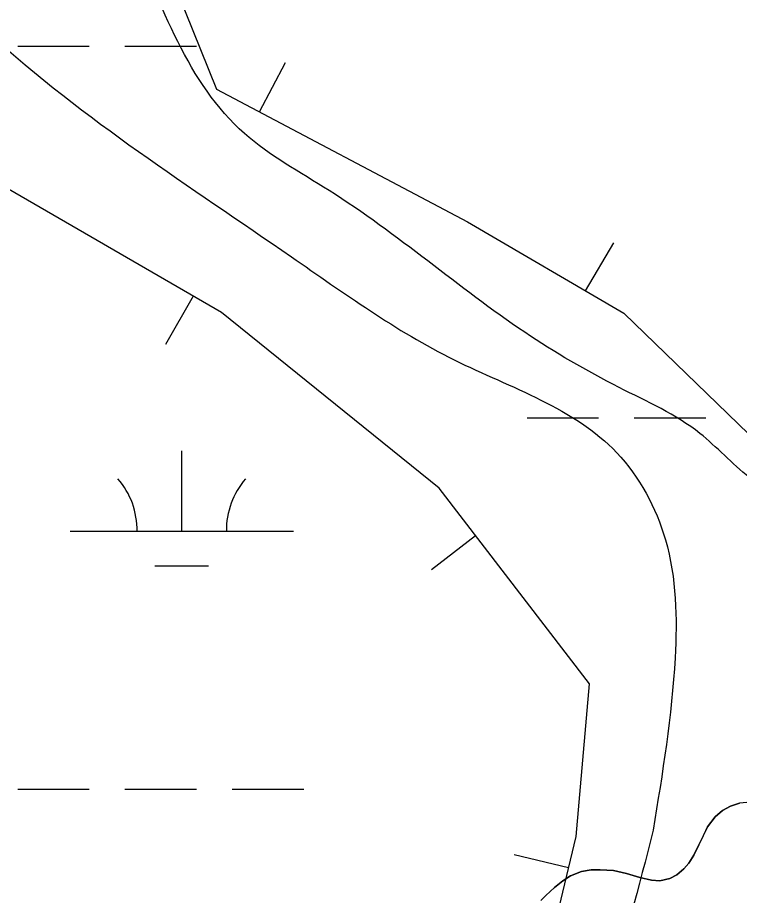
# Model space of a CAD drawing. Extents: x 3297735 to 3335592, y 670436 to 695807.
# Drawn here: x 3316710.7 to 3317033.9, y 691901.3 to 692294.3 of the extents above; entities that cross this region are included whole.
import ezdxf

# ---------------------------------------------------------------- set-up
doc = ezdxf.new("R2010")
doc.units = 0
for name, color, linetype in [('V-BORW-LINE', 7, 'Continuous'), ('V-RIVR-EDGE', 7, 'Continuous'), ('V-SITE-VEGE', 7, 'Continuous'), ('V-TOPO-SHOR', 7, 'Continuous'), ('V-WETL-SWMP', 7, 'Continuous')]:
    doc.layers.add(name, color=color, linetype=linetype)

msp = doc.modelspace()

# ---------------------------------------------------------------- linework, layer by layer
at = {"layer": 'V-BORW-LINE'}
for p, q in [((3316818.99, 692252.12), (3316830.67, 692274.23)), ((3316964.99, 692171.96), (3316977.63, 692193.53)), ((3316789.39, 692169.54), (3316776.87, 692147.89)), ((3316915.78, 692062.35), (3316895.96, 692047.12)), ((3316957.39, 691913.7), (3316933.08, 691919.51))]:
    msp.add_line(p, q, dxfattribs=at)
for points in [[(3317230.56, 692211.62), (3317238.9, 692216.61), (3317300.79, 692313.25), (3317351, 692404.9), (3317386.23, 692504.07), (3317391.43, 692594.12), (3317350.78, 692682.56), (3317246.52, 692644.36), (3317144.73, 692594.47), (3317028.84, 692577.96), (3316987.25, 692613.88), (3317076.69, 692732.98), (3317109.39, 692819.66), (3316991.76, 692770.63), (3316894.01, 692662.37), (3316820.48, 692576.59), (3316735.95, 692420.79), (3316799.78, 692262.27), (3316912.16, 692202.91), (3316982.08, 692161.95), (3317051.94, 692094.31), (3317125.31, 692106.71), (3317172.09, 692155.01), (3317234.74, 692219.12)], [(3316667.25, 691504.51), (3316788.97, 691523.51), (3316905.27, 691725.97), (3316938.85, 691835.98), (3316960.73, 691927.67), (3316966.71, 691996.04), (3316899.4, 692083.69), (3316802.06, 692162.21), (3316698.01, 692222.39)], [(3316667.25, 691504.51), (3316788.97, 691523.51), (3316905.27, 691725.97), (3316938.85, 691835.98), (3316960.73, 691927.67), (3316966.71, 691996.04), (3316899.4, 692083.69), (3316802.06, 692162.21), (3316698.01, 692222.39)]]:
    msp.add_lwpolyline(points, dxfattribs=at)
for points in [[(3317370.79, 692407.59), (3317421.45, 692521.68), (3317431.83, 692556.17), (3317438.86, 692610.37), (3317421.07, 692645.27), (3317380.99, 692664.47), (3317332.27, 692677.5), (3317285.76, 692673.88), (3317134.66, 692599.82), (3317097.14, 692591.64), (3317050.06, 692594.75), (3317013.43, 692582.69), (3316981, 692563.76), (3316945.8, 692546.96), (3316941.06, 692597.22), (3316967.35, 692641.64), (3317067.36, 692737.92), (3317132.75, 692809.2), (3317100.66, 692834.16), (3317054.01, 692826.91), (3317013.32, 692814.73), (3316984.22, 692791.33), (3316903.05, 692694.17), (3316870.45, 692649.44), (3316746.62, 692491.64), (3316723.23, 692446.34), (3316732.87, 692404.98), (3316762.03, 692332.15), (3316812.28, 692242.43), (3316850.17, 692216.89), (3316937.74, 692153.42), (3316979.98, 692128.75), (3317016.16, 692108.15), (3317038.4, 692088.38), (3317080.6, 692073.33), (3317123.42, 692100.39), (3317186.25, 692151.2), (3317307.36, 692288.97), (3317370.79, 692407.59)], [(3316995.19, 691930.46), (3317005.04, 692007.66), (3317000.73, 692060.53), (3316978.97, 692099.49), (3316906.19, 692141.1), (3316833.29, 692187.23), (3316697.41, 692287.63), (3316663.26, 692310.16), (3316619.56, 692296.15), (3316590.92, 692259.44), (3316565.01, 692210.53), (3316480.24, 692005.74), (3316389.23, 691825.19), (3316305.53, 691699.32), (3316276.48, 691659.41), (3316186.55, 691545.67), (3316036.76, 691382.05), (3315921.08, 691241.35), (3315848.08, 691140.02), (3315652.34, 690837.57), (3315431.18, 690420.67), (3315366.48, 690281.6), (3315351.93, 690233.43), (3315347.59, 690183.53), (3315387.16, 690117.36), (3315426.15, 690095.12), (3315473.6, 690094.31), (3315510.73, 690108.44), (3315542.49, 690128.45), (3315605.13, 690188.3), (3315659.03, 690264.36), (3315680.95, 690299.03), (3315904.66, 690642.19), (3316007.96, 690811.35), (3316078, 690936.85), (3316101.2, 690968.46), (3316112.23, 690877.46), (3316165.02, 690879.03), (3316235.46, 690925.63), (3316271.09, 690958.63), (3316327.12, 691033.63), (3316466.84, 691261.08), (3316567.99, 691464.66), (3316598.36, 691502.42), (3316633.55, 691520.69), (3316678.11, 691524.6), (3316723.77, 691458.6), (3316762.99, 691470.77), (3316787.64, 691500.01), (3316883.3, 691688.42), (3316909.39, 691731.24), (3316973.65, 691855.57), (3316995.19, 691930.46)]]:
    msp.add_spline(points, degree=3, dxfattribs=at)
at = {"layer": 'V-RIVR-EDGE'}
msp.add_spline([(3319555.14, 694014.55), (3319548.52, 694002.76), (3319539.36, 693985.79), (3319509.78, 693923.27), (3319496.46, 693903), (3319479.41, 693878.17), (3319464.01, 693854.58), (3319445.27, 693818.98), (3319424.44, 693775.51), (3319406.53, 693740.74), (3319395.69, 693713), (3319386.52, 693693.13), (3319372.79, 693671.61), (3319340.34, 693621.53), (3319316.61, 693580.14), (3319295.79, 693542.89), (3319282.06, 693520.96), (3319271.65, 693502.33), (3319267.89, 693489.49), (3319259.98, 693475.83), (3319250.42, 693465.08), (3319246.25, 693454.32), (3319237.93, 693442.32), (3319231.68, 693428.65), (3319225.43, 693414.99), (3319219.61, 693410.03), (3319205.47, 693391.42), (3319185.09, 693363.28), (3319164.7, 693327.69), (3319143.08, 693301.21), (3319109.39, 693253.21), (3319083.6, 693218.46), (3319061.14, 693187.85), (3319039.52, 693157.64), (3319018.29, 693123.29), (3318994.59, 693091.02), (3318949.68, 693031.86), (3318931.37, 693004.55), (3318913.08, 692981.38), (3318902.25, 692962.76), (3318892.68, 692944.55), (3318876.03, 692916.4), (3318861.86, 692887.84), (3318841.46, 692848.51), (3318822.29, 692807.53), (3318806.46, 692774.41), (3318803.1, 692758.66), (3318804.31, 692744.98), (3318808.02, 692734.61), (3318808.84, 692730.46), (3318817.11, 692725.47), (3318826.63, 692719.23), (3318832.83, 692713), (3318835.72, 692705.53), (3318835.27, 692692.27), (3318829.85, 692681.5), (3318819.88, 692669.09), (3318809.47, 692651.3), (3318783.24, 692602.87), (3318768.67, 692580.52), (3318760.79, 692575.98), (3318753.73, 692573.1), (3318747.11, 692573.94), (3318739.24, 692579.76), (3318735.53, 692585.58), (3318730.56, 692588.49), (3318721.44, 692588.1), (3318700.27, 692573.64), (3318679.48, 692549.66), (3318660.76, 692522.35), (3318646.6, 692493.37), (3318637.03, 692477.64), (3318624.96, 692456.95), (3318607.08, 692434.19), (3318599.98, 692413.49), (3318583.3, 692372.49), (3318565.82, 692342.28), (3318547.09, 692313.73), (3318534.2, 692295.52), (3318512.56, 692258.69), (3318488.02, 692224.76), (3318446.4, 692155.23), (3318418.11, 692112.61), (3318397.31, 692084.47), (3318386.91, 692066.68), (3318376.5, 692048.05), (3318354.44, 692011.22), (3318333.22, 691976.45), (3318316.13, 691940.02), (3318301.57, 691917.67), (3318275.38, 691884.99), (3318265.81, 691873), (3318250.82, 691844.85), (3318236.64, 691808.41), (3318222.07, 691781.09), (3318194.96, 691714.01), (3318179.96, 691684.2), (3318162.07, 691654.82), (3318140.84, 691619.64), (3318130.44, 691603.92), (3318120.89, 691595.24), (3318105.09, 691577.87), (3318090.12, 691558.42), (3318067.68, 691532.37), (3318043.56, 691501.75), (3318020.26, 691465.75), (3317998.21, 691433.06), (3317973.66, 691392.92), (3317962.42, 691371.81), (3317929.95, 691315.1), (3317907.9, 691282.41), (3317889.2, 691263.39), (3317870.48, 691238.16), (3317844.7, 691202.99), (3317833.05, 691186.02), (3317808.09, 691148.78), (3317780.64, 691109.47), (3317756.1, 691076.38), (3317731.98, 691045.35), (3317684.57, 690978.73), (3317668.76, 690954.73), (3317646.3, 690922.04), (3317635.48, 690907.15), (3317629.25, 690900.53), (3317620.1, 690889.36), (3317608.46, 690874.47), (3317601.4, 690867.03), (3317592.67, 690860.42), (3317585.59, 690845.93), (3317576.86, 690836), (3317565.64, 690821.11), (3317549.42, 690801.25), (3317522.4, 690767.75), (3317502.45, 690745), (3317489.97, 690727.62), (3317482.47, 690713.55), (3317479.54, 690701.12), (3317475.78, 690689.94), (3317474.94, 690683.31), (3317467.87, 690674.21), (3317451.65, 690653.94), (3317427.54, 690622.91), (3317406.33, 690593.95), (3317381.8, 690564.58), (3317328.18, 690504.62), (3317308.23, 690483.11), (3317290.78, 690466.16), (3317272.5, 690446.31), (3317248.81, 690422.74), (3317230.94, 690402.48), (3317202.23, 690356.54), (3317170.21, 690314.34), (3317129.47, 690266.36), (3317099.12, 690227.48), (3317085.82, 690212.59), (3317074.19, 690204.33), (3317063.38, 690189.85), (3317045.08, 690163.78), (3317020.95, 690128.61), (3316996.82, 690093.85), (3316970.63, 690059.1), (3316926.98, 690008.23), (3316891.65, 689970.6), (3316861.71, 689930.05), (3316828.03, 689887.86), (3316809.31, 689860.13), (3316797.25, 689841.93), (3316783.53, 689825.38), (3316737.37, 689762.08), (3316714.9, 689728.98), (3316681.64, 689687.61), (3316661.69, 689665.69), (3316647.97, 689646.66), (3316619.68, 689606.11), (3316602.63, 689581.28), (3316583.49, 689551.9), (3316563.93, 689519.62), (3316547.71, 689499.35), (3316541.89, 689491.9), (3316538.57, 689488.6), (3316532.31, 689474.1), (3316523.16, 689461.28), (3316509.03, 689445.15), (3316500.29, 689431.49), (3316493.22, 689419.9), (3316485.73, 689407.9), (3316486.11, 689397.12), (3316486.48, 689375.57), (3316487.29, 689371.01), (3316491.44, 689370.17), (3316493.5, 689366.43), (3316494.29, 689352.75), (3316496.75, 689341.56), (3316502.54, 689336.57), (3316504.2, 689334.08), (3316504.18, 689328.69), (3316501.27, 689325.8), (3316488.83, 689321.27), (3316487.17, 689319.61), (3316487.16, 689316.71), (3316492.96, 689316.7), (3316502.08, 689318.33), (3316508.3, 689318.32), (3316513.27, 689314.99), (3316516.58, 689314.98), (3316524.87, 689314.55), (3316535.62, 689303.33), (3316544.71, 689293.36), (3316545.54, 689290.04), (3316543.46, 689287.97), (3316525.66, 689296.72), (3316509.92, 689304.22), (3316502.06, 689307.14), (3316490.45, 689308.41), (3316482.58, 689308.02), (3316478.02, 689308.03), (3316473.47, 689311.77), (3316449.46, 689323.85), (3316424.59, 689324.74), (3316401.79, 689323.14), (3316381.47, 689318.22), (3316366.54, 689316.18), (3316352.85, 689311.24), (3316334.16, 689295.54), (3316302.2, 689277.79), (3316275.21, 689257.14), (3316266.49, 689249.28), (3316249.02, 689224.04), (3316230.28, 689191.76), (3316217.78, 689162.78), (3316200.69, 689125.93), (3316182.37, 689092.82), (3316162.8, 689054.73), (3316141.17, 689024.94), (3316114.57, 688996.41), (3316081.77, 688971.62), (3316036.89, 688926.14), (3316007.39, 688897.61), (3315987.04, 688880.67), (3315970.01, 688865.79), (3315959.63, 688858.77), (3315957.13, 688852.14), (3315955.46, 688848.42), (3315953.91, 688835.53)], degree=3, dxfattribs=at)
at = {"layer": 'V-SITE-VEGE'}
for p, q in [((3317033.87, 691942.53), (3317029.81, 691941.32)), ((3317026.33, 691939.37), (3317023.05, 691936.51)), ((3317029.81, 691941.32), (3317026.33, 691939.37)), ((3317023.05, 691936.51), (3317019.62, 691931.97)), ((3317019.62, 691931.97), (3317015.73, 691923.89)), ((3317015.73, 691923.89), (3317013.42, 691919.38)), ((3317013.42, 691919.38), (3317011.27, 691915.8)), ((3317011.27, 691915.8), (3317008.92, 691913.14)), ((3316963.23, 691912.07), (3316958.26, 691910.1)), ((3316967.49, 691912.73), (3316963.23, 691912.07)), ((3316971.58, 691912.82), (3316967.49, 691912.73)), ((3316977.53, 691912.41), (3316971.58, 691912.82)), ((3316983.33, 691911.06), (3316977.53, 691912.41)), ((3316989.31, 691909.34), (3316983.33, 691911.06)), ((3317005.82, 691910.47), (3317002.7, 691908.91)), ((3317008.92, 691913.14), (3317005.82, 691910.47)), ((3316954.79, 691907.79), (3316951.14, 691904.91)), ((3316958.26, 691910.1), (3316954.79, 691907.79)), ((3316994.54, 691908.16), (3316989.31, 691909.34)), ((3316998.26, 691907.88), (3316994.54, 691908.16)), ((3317002.7, 691908.91), (3316998.26, 691907.88)), ((3316951.14, 691904.91), (3316947.14, 691901.29))]:
    msp.add_line(p, q, dxfattribs=at)
at = {"layer": 'V-TOPO-SHOR'}
msp.add_lwpolyline([(3316947.14, 691901.29), (3316951.14, 691904.91), (3316954.79, 691907.79), (3316958.26, 691910.1), (3316963.23, 691912.07), (3316967.49, 691912.73), (3316971.58, 691912.82), (3316977.53, 691912.41), (3316983.33, 691911.06), (3316989.31, 691909.34), (3316994.54, 691908.16), (3316998.26, 691907.88), (3317002.7, 691908.91), (3317005.82, 691910.47), (3317008.92, 691913.14), (3317011.27, 691915.8), (3317013.42, 691919.38), (3317015.73, 691923.89), (3317017.85, 691928.4), (3317019.62, 691931.97), (3317023.05, 691936.51), (3317026.33, 691939.38), (3317029.81, 691941.32), (3317033.87, 691942.53)], dxfattribs=at)
at = {"layer": 'V-WETL-SWMP'}
for p, q in [((3316710.8, 692281.58), (3316742.8, 692281.58)), ((3316758.8, 692281.58), (3316790.8, 692281.58)), ((3316938.8, 692115.07), (3316970.8, 692115.07)), ((3316986.8, 692115.07), (3317018.8, 692115.07)), ((3316784.21, 692064.33), (3316784.21, 692100.33)), ((3316734.21, 692064.33), (3316834.21, 692064.33)), ((3316772.21, 692048.9), (3316796.21, 692048.9)), ((3316710.8, 691948.9), (3316742.8, 691948.9)), ((3316758.8, 691948.9), (3316790.8, 691948.9)), ((3316806.8, 691948.9), (3316838.8, 691948.9)), ((3317033.86, 691942.53), (3317029.8, 691941.32)), ((3317042.2, 691943.28), (3317033.86, 691942.53)), ((3317026.32, 691939.38), (3317023.04, 691936.52)), ((3317029.8, 691941.32), (3317026.32, 691939.38)), ((3317023.04, 691936.52), (3317019.62, 691931.98)), ((3317019.62, 691931.98), (3317015.72, 691923.9)), ((3317015.72, 691923.9), (3317013.41, 691919.38)), ((3317013.41, 691919.38), (3317011.26, 691915.8)), ((3317011.26, 691915.8), (3317008.91, 691913.15)), ((3316963.23, 691912.07), (3316958.26, 691910.1)), ((3316967.49, 691912.73), (3316963.23, 691912.07)), ((3316971.57, 691912.83), (3316967.49, 691912.73)), ((3316977.53, 691912.41), (3316971.57, 691912.83)), ((3316983.32, 691911.06), (3316977.53, 691912.41)), ((3316989.3, 691909.34), (3316983.32, 691911.06)), ((3317005.81, 691910.47), (3317002.69, 691908.91)), ((3317008.91, 691913.15), (3317005.81, 691910.47)), ((3316954.78, 691907.79), (3316951.13, 691904.92)), ((3316958.26, 691910.1), (3316954.78, 691907.79)), ((3316994.53, 691908.16), (3316989.3, 691909.34)), ((3316998.26, 691907.88), (3316994.53, 691908.16)), ((3317002.69, 691908.91), (3316998.26, 691907.88)), ((3316951.13, 691904.92), (3316947.13, 691901.29)), ((3316947.13, 691901.29), (3316944.95, 691899.01))]:
    msp.add_line(p, q, dxfattribs=at)
for centre, start, end in [((3316728.97, 692064.81), 359.2282, 40.7718), ((3316839.45, 692064.81), 139.2282, 180.7718)]:
    msp.add_arc(centre, 35.25, start, end, dxfattribs=at)

doc.saveas('drawing.dxf')
